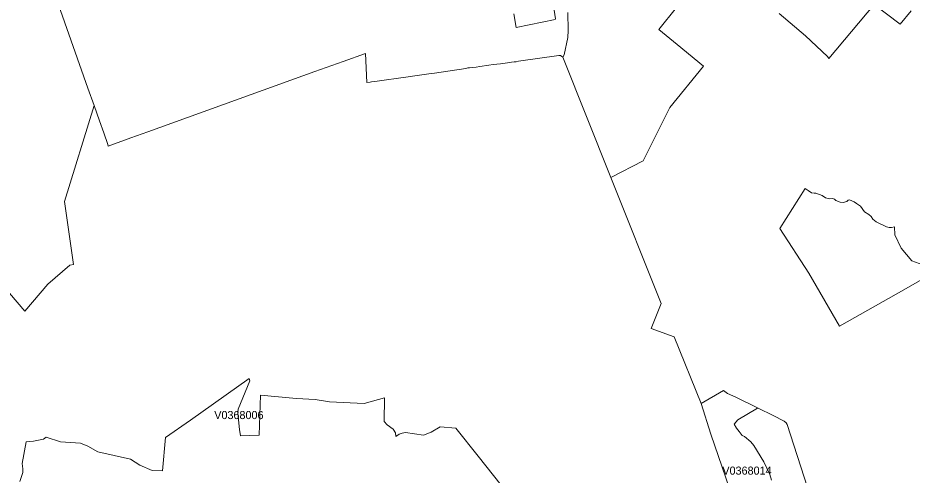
# Model space of a CAD drawing. Extents: x 369010 to 735936, y 6377141 to 6616555.
# Drawn here: x 426855 to 437933, y 6523291 to 6528960 of the extents above; entities that cross this region are included whole.
import ezdxf
from ezdxf.enums import TextEntityAlignment as Align

# ---------------------------------------------------------------- set-up
doc = ezdxf.new("R2010")
doc.units = 0
doc.header["$LTSCALE"] = 40
doc.layers.add('3', color=7, linetype='Continuous', lineweight=13)
doc.layers.add('4', color=7, linetype='Continuous')

msp = doc.modelspace()

# ---------------------------------------------------------------- linework, layer by layer
at = {"layer": '3'}
for points in [[(426344.76, 6526022.43), (426940.08, 6525323.67), (427228.39, 6525659.48), (427498, 6525895.82), (427543.51, 6525901.11), (427434.44, 6526682.79), (427799.54, 6527872.26), (427720.93, 6528088.58), (427381.98, 6529052.8), (427174.43, 6529634.22), (427110.22, 6529610.72), (426607.91, 6529430.15)], [(432998.52, 6529009.44), (433026.99, 6528841.79), (433510.92, 6528939.1), (433516.88, 6528949.2), (433485.76, 6529134.56)], [(433485.76, 6529134.56), (433516.88, 6528949.2), (433510.92, 6528939.1), (433026.99, 6528841.79), (432998.52, 6529009.44)], [(433668.65, 6529024.83), (433671.13, 6528803.39), (433668.65, 6528715.18), (433624.13, 6528500.35), (433605.59, 6528474.2), (434201.07, 6526981.52), (434602.92, 6527185.59), (434931.77, 6527846.78), (435350.5, 6528360.5), (435022.47, 6528631.27), (434795.89, 6528815.8), (435014.03, 6529089.38)], [(435014.03, 6529089.38), (434795.89, 6528815.8), (435022.47, 6528631.27), (435350.5, 6528360.5), (434931.77, 6527846.78), (434602.92, 6527185.59), (434201.07, 6526981.52), (434823.7, 6525420.65), (434702.05, 6525110.5), (434983.91, 6525005.9), (435319.88, 6524180.53), (435319.88, 6524180.53), (435595.11, 6524338.92), (435646.42, 6524304.33), (435750.19, 6524259.64), (436024.76, 6524123.27), (436213.44, 6524029.59), (436348.65, 6523959.09), (436371.33, 6523939.06), (436383.57, 6523919.53), (436635.14, 6523137.19)], [(436285.1, 6529015.23), (436612.47, 6528736.19), (436886.21, 6528480.49), (436900.44, 6528454.84), (437463.65, 6529124.96), (437786.39, 6528882.5), (437921.77, 6529047.51)], [(437921.77, 6529047.51), (437786.39, 6528882.5), (437463.65, 6529124.96), (436900.44, 6528454.84), (436886.21, 6528480.49), (436612.47, 6528736.19), (436285.1, 6529015.23)], [(427381.98, 6529052.8), (427720.93, 6528088.58), (427799.54, 6527872.26), (427868.23, 6527682.93), (427918.87, 6527533.81), (427967.86, 6527390.48), (427973.49, 6527370.79), (428253.69, 6527472.08), (428464.37, 6527548.04), (430534, 6528293.31), (430885.37, 6528420.58), (431159.61, 6528515.91), (431177.48, 6528157.92), (431219.52, 6528162.72), (431237.89, 6528165.37), (431278.44, 6528171.99), (431307.9, 6528175.3), (431363.34, 6528182.91), (431597.53, 6528217.84), (431692.2, 6528230.08), (431716.69, 6528233.56), (431803.25, 6528246.96), (431976.53, 6528269.31), (432018.24, 6528275.76), (432402.54, 6528330.71), (432427.7, 6528338.49), (432451.2, 6528340.64), (432533.62, 6528348.92), (432578.31, 6528355.2), (432687.87, 6528374.24), (432741.82, 6528381.52), (432832.35, 6528390.13), (432922.39, 6528402.7), (432971.54, 6528410.32), (433002, 6528414.79), (433029.64, 6528416.28), (433056.94, 6528422.4), (433555.77, 6528494.23), (433577.45, 6528494.39), (433605.59, 6528474.2), (433624.13, 6528500.35), (433668.65, 6528715.18), (433671.13, 6528803.39), (433668.65, 6529024.83)], [(435899.64, 6522463.59), (435439.21, 6523800.37), (435319.88, 6524180.53), (435319.88, 6524180.53), (434983.91, 6525005.9), (434702.05, 6525110.5), (434823.7, 6525420.65), (434201.07, 6526981.52), (433605.59, 6528474.2), (433577.45, 6528494.39), (433555.77, 6528494.23), (433056.94, 6528422.4), (433029.64, 6528416.28), (433002, 6528414.79), (432971.54, 6528410.32), (432922.39, 6528402.7), (432832.35, 6528390.13), (432741.82, 6528381.52), (432687.87, 6528374.24), (432578.31, 6528355.2), (432533.62, 6528348.92), (432451.2, 6528340.64), (432427.7, 6528338.49), (432402.54, 6528330.71), (432018.24, 6528275.76), (431976.53, 6528269.31), (431803.25, 6528246.96), (431716.69, 6528233.56), (431692.2, 6528230.08), (431597.53, 6528217.84), (431363.34, 6528182.91), (431307.9, 6528175.3), (431278.44, 6528171.99), (431237.89, 6528165.37), (431219.52, 6528162.72), (431177.48, 6528157.92), (431159.61, 6528515.91), (430885.37, 6528420.58), (430534, 6528293.31), (428464.37, 6527548.04), (428253.69, 6527472.08), (427973.49, 6527370.79), (427967.86, 6527390.48), (427918.87, 6527533.81), (427868.23, 6527682.93), (427799.54, 6527872.26)], [(427799.54, 6527872.26), (427434.44, 6526682.79), (427543.51, 6525901.11), (427498, 6525895.82), (427228.39, 6525659.48), (426940.08, 6525323.67), (426344.76, 6526022.43)], [(438066.75, 6525898.79), (437930.04, 6525946.96), (437798.14, 6526106.01), (437721.01, 6526271.67), (437713.89, 6526368.99), (437677.98, 6526362.87), (437650.84, 6526361.21), (437614.1, 6526368.99), (437489.14, 6526432.71), (437447.1, 6526464.32), (437427.74, 6526496.76), (437398.78, 6526523.9), (437344.49, 6526557.17), (437292.85, 6526624.69), (437245.52, 6526659.78), (437214.73, 6526678.15), (437156.97, 6526705.3), (437140.26, 6526699.17), (437123.71, 6526684.28), (437078.86, 6526670.37), (437040.29, 6526674.68), (436989.48, 6526697.52), (436973.26, 6526711.42), (436947.11, 6526721.02), (436914.68, 6526716.71), (436858.57, 6526727.97), (436820.84, 6526756.93), (436741.06, 6526785.07), (436720.04, 6526785.9), (436687.6, 6526791.19), (436647.39, 6526819.16), (436607, 6526844.65), (436295.53, 6526347.48), (436653.51, 6525794.53), (437032.51, 6525136.81), (437829.42, 6525588.64), (438505.67, 6525977.08)], [(438505.67, 6525977.08), (437829.42, 6525588.64), (437032.51, 6525136.81), (436653.51, 6525794.53), (436295.53, 6526347.48), (436607, 6526844.65), (436647.39, 6526819.16), (436687.6, 6526791.19), (436720.04, 6526785.9), (436741.06, 6526785.07), (436820.84, 6526756.93), (436858.57, 6526727.97), (436914.68, 6526716.71), (436947.11, 6526721.02), (436973.26, 6526711.42), (436989.48, 6526697.52), (437040.29, 6526674.68), (437078.86, 6526670.37), (437123.71, 6526684.28), (437140.26, 6526699.17), (437156.97, 6526705.3), (437214.73, 6526678.15), (437245.52, 6526659.78), (437292.85, 6526624.69), (437344.49, 6526557.17), (437398.78, 6526523.9), (437427.74, 6526496.76), (437447.1, 6526464.32), (437489.14, 6526432.71), (437614.1, 6526368.99), (437650.84, 6526361.21), (437677.98, 6526362.87), (437713.89, 6526368.99), (437721.01, 6526271.67), (437798.14, 6526106.01), (437930.04, 6525946.96), (438066.75, 6525898.79)], [(426878.51, 6523212), (426917.24, 6523324.88), (426917.24, 6523368.24), (426907.64, 6523434.44), (426955.97, 6523703.55), (427047.82, 6523713.31), (427173.44, 6523735.82), (427205.72, 6523763.13), (427384.62, 6523705.2), (427629.57, 6523687.5), (427723.08, 6523648.77), (427846.05, 6523579.92), (428252.03, 6523488.06), (428368.05, 6523413.92), (428518, 6523349.37), (428646.92, 6523344.57), (428684, 6523755.52), (428994.98, 6523973.16), (429722.37, 6524488.2), (429727.17, 6524459.24), (429585.5, 6524107.88), (429580.53, 6524072.46), (429580.53, 6524061.2), (429599.9, 6523856.47), (429611.15, 6523779.02), (429843.35, 6523787.13), (429861.06, 6524280.33), (430306.1, 6524243.09), (430539.79, 6524227.04), (430715.39, 6524197.91), (431147.19, 6524178.71), (431397.43, 6524250.87), (431394.29, 6523955.94), (431429.71, 6523915.56), (431505.51, 6523859.12), (431532.82, 6523815.76), (431536.13, 6523770.58), (431578, 6523797.89), (431615.07, 6523810.8), (431655.29, 6523818.91), (431880.87, 6523785.14), (431976.04, 6523822.22), (432087.26, 6523889.91), (432278.91, 6523872.03), (432557.78, 6523525.63), (433033.77, 6522928.82)], [(433033.77, 6522928.82), (432557.78, 6523525.63), (432278.91, 6523872.03), (432087.26, 6523889.91), (431976.04, 6523822.22), (431880.87, 6523785.14), (431655.29, 6523818.91), (431615.07, 6523810.8), (431578, 6523797.89), (431536.13, 6523770.58), (431532.82, 6523815.76), (431505.51, 6523859.12), (431429.71, 6523915.56), (431394.29, 6523955.94), (431397.43, 6524250.87), (431147.19, 6524178.71), (430715.39, 6524197.91), (430539.79, 6524227.04), (430306.1, 6524243.09), (429861.06, 6524280.33), (429843.35, 6523787.13), (429611.15, 6523779.02), (429599.9, 6523856.47), (429580.53, 6524061.2), (429580.53, 6524072.46), (429585.5, 6524107.88), (429727.17, 6524459.24), (429722.37, 6524488.2), (428994.98, 6523973.16), (428684, 6523755.52), (428646.92, 6523344.57), (428518, 6523349.37), (428368.05, 6523413.92), (428252.03, 6523488.06), (427846.05, 6523579.92), (427723.08, 6523648.77), (427629.57, 6523687.5), (427384.62, 6523705.2), (427205.72, 6523763.13), (427173.44, 6523735.82), (427047.82, 6523713.31), (426955.97, 6523703.55), (426907.64, 6523434.44), (426917.24, 6523368.24), (426917.24, 6523324.88), (426878.51, 6523212)], [(436190.6, 6523230.7), (436171.89, 6523297.4), (436098.24, 6523456.62), (435971.47, 6523658.7), (435935.72, 6523702.56), (435857.11, 6523771.07), (435829.63, 6523781.34), (435792.06, 6523830.99), (435757.8, 6523872.03), (435728.67, 6523921.68), (435774.85, 6523978.29), (436019.63, 6524120.29), (436024.76, 6524123.27), (435750.19, 6524259.64), (435646.42, 6524304.33), (435595.11, 6524338.92), (435319.88, 6524180.53), (435319.88, 6524180.53), (435439.21, 6523800.37), (435899.64, 6522463.59)], [(436635.14, 6523137.19), (436383.57, 6523919.53), (436371.33, 6523939.06), (436348.65, 6523959.09), (436213.44, 6524029.59), (436024.76, 6524123.27), (436019.63, 6524120.29), (435774.85, 6523978.29), (435728.67, 6523921.68), (435757.8, 6523872.03), (435792.06, 6523830.99), (435829.63, 6523781.34), (435857.11, 6523771.07), (435935.72, 6523702.56), (435971.47, 6523658.7), (436098.24, 6523456.62), (436171.89, 6523297.4), (436190.6, 6523230.7)]]:
    msp.add_lwpolyline(points, dxfattribs=at)

# ---------------------------------------------------------------- texts
at = {"layer": '4'}
for s, p in [('V0368006', (429593.15, 6523985.83)), ('V0368014', (435887.32, 6523297.14))]:
    msp.add_text(s, height=100, dxfattribs=at).set_placement(p, align=Align.CENTER)

doc.saveas('drawing.dxf')
